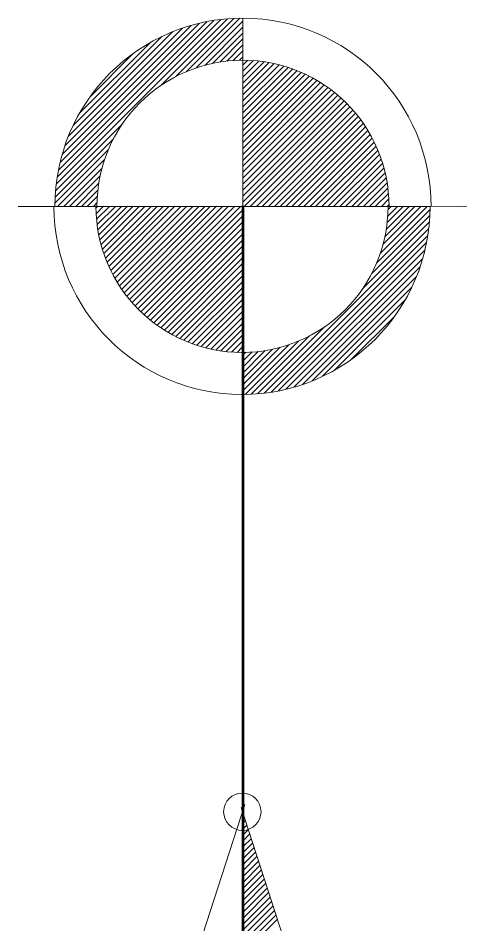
# Model space of a CAD drawing. Extents: x 2363427 to 2368559, y 6957299 to 6980140.
# Drawn here: x 2363572.2 to 2363605.8, y 6967226.1 to 6967293.8 of the extents above; entities that cross this region are included whole.
import ezdxf

# ---------------------------------------------------------------- set-up
doc = ezdxf.new("R2010")
doc.units = 0
doc.header["$LTSCALE"] = 5.6
doc.header["$PDMODE"] = 32
doc.header["$PDSIZE"] = 2.8
doc.layers.add('1', color=7, linetype='Continuous', lineweight=13)

msp = doc.modelspace()

# ---------------------------------------------------------------- linework, layer by layer
at = {"layer": '1'}
for p, q in [((2363575.08, 6967281.411), (2363587.406, 6967293.739)), ((2363575.15, 6967281.927), (2363586.891, 6967293.667)), ((2363575.248, 6967282.47), (2363586.35, 6967293.573)), ((2363575.371, 6967283.037), (2363585.781, 6967293.446)), ((2363582.888, 6967288.774), (2363587.903, 6967293.789)), ((2363584.013, 6967289.452), (2363588.382, 6967293.822)), ((2363584.846, 6967289.839), (2363588.841, 6967293.835)), ((2363585.561, 6967290.111), (2363589.065, 6967293.616)), ((2363589.066, 6967293.838), (2363589.066, 6967290.689)), ((2363575.53, 6967283.642), (2363585.174, 6967293.289)), ((2363575.731, 6967284.292), (2363584.526, 6967293.084)), ((2363575.99, 6967284.994), (2363583.822, 6967292.826)), ((2363586.2, 6967290.304), (2363589.065, 6967293.168)), ((2363586.788, 6967290.446), (2363589.065, 6967292.723)), ((2363576.344, 6967285.791), (2363583.026, 6967292.479)), ((2363576.825, 6967286.719), (2363582.104, 6967291.996)), ((2363587.336, 6967290.549), (2363589.066, 6967292.279)), ((2363587.851, 6967290.619), (2363589.066, 6967291.833)), ((2363588.339, 6967290.661), (2363589.064, 6967291.389)), ((2363577.622, 6967287.96), (2363580.854, 6967291.195)), ((2363588.808, 6967290.682), (2363589.067, 6967290.941)), ((2363589.065, 6967290.319), (2363589.426, 6967290.68)), ((2363589.066, 6967289.873), (2363589.848, 6967290.656)), ((2363589.066, 6967289.428), (2363590.259, 6967290.619)), ((2363589.064, 6967288.537), (2363591.036, 6967290.506)), ((2363589.065, 6967287.645), (2363591.765, 6967290.347)), ((2363589.065, 6967287.203), (2363592.116, 6967290.254)), ((2363589.066, 6967288.983), (2363590.655, 6967290.572)), ((2363589.066, 6967286.755), (2363592.456, 6967290.147)), ((2363589.066, 6967286.31), (2363592.788, 6967290.034)), ((2363589.066, 6967285.865), (2363593.112, 6967289.913)), ((2363589.067, 6967288.092), (2363591.406, 6967290.432)), ((2363589.064, 6967285.419), (2363593.426, 6967289.779)), ((2363589.065, 6967284.528), (2363594.03, 6967289.493)), ((2363589.065, 6967284.084), (2363594.322, 6967289.339)), ((2363589.067, 6967284.975), (2363593.733, 6967289.64)), ((2363589.064, 6967282.301), (2363595.417, 6967288.654)), ((2363589.066, 6967283.639), (2363594.607, 6967289.179)), ((2363589.066, 6967283.192), (2363594.883, 6967289.011)), ((2363589.066, 6967282.749), (2363595.153, 6967288.835)), ((2363589.065, 6967281.411), (2363595.924, 6967288.27)), ((2363589.065, 6967280.967), (2363596.165, 6967288.067)), ((2363589.067, 6967281.858), (2363595.672, 6967288.465)), ((2363589.066, 6967280.52), (2363596.403, 6967287.857)), ((2363589.066, 6967280.075), (2363596.635, 6967287.645)), ((2363589.189, 6967279.754), (2363596.856, 6967287.421)), ((2363589.635, 6967279.754), (2363597.077, 6967287.195)), ((2363590.079, 6967279.752), (2363597.287, 6967286.96)), ((2363590.526, 6967279.754), (2363597.492, 6967286.719)), ((2363575.029, 6967280.914), (2363580.039, 6967285.926)), ((2363590.97, 6967279.753), (2363597.693, 6967286.473)), ((2363591.415, 6967279.753), (2363597.882, 6967286.22)), ((2363591.862, 6967279.753), (2363598.069, 6967285.96)), ((2363592.305, 6967279.754), (2363598.246, 6967285.693)), ((2363592.753, 6967279.754), (2363598.416, 6967285.418)), ((2363574.997, 6967280.438), (2363579.372, 6967284.813)), ((2363593.197, 6967279.752), (2363598.584, 6967285.137)), ((2363593.643, 6967279.754), (2363598.738, 6967284.849)), ((2363594.088, 6967279.753), (2363598.889, 6967284.554)), ((2363574.983, 6967279.979), (2363578.978, 6967283.976)), ((2363594.532, 6967279.754), (2363599.032, 6967284.252)), ((2363594.979, 6967279.753), (2363599.167, 6967283.94)), ((2363575.202, 6967279.754), (2363578.705, 6967283.254)), ((2363595.424, 6967279.753), (2363599.294, 6967283.622)), ((2363595.87, 6967279.754), (2363599.411, 6967283.295)), ((2363575.648, 6967279.753), (2363578.512, 6967282.616)), ((2363596.316, 6967279.752), (2363599.517, 6967282.957)), ((2363596.761, 6967279.754), (2363599.62, 6967282.612)), ((2363576.093, 6967279.754), (2363578.37, 6967282.029)), ((2363597.207, 6967279.753), (2363599.711, 6967282.255)), ((2363597.65, 6967279.754), (2363599.788, 6967281.888)), ((2363576.541, 6967279.753), (2363578.27, 6967281.482)), ((2363598.099, 6967279.753), (2363599.857, 6967281.513)), ((2363598.543, 6967279.753), (2363599.915, 6967281.125)), ((2363576.984, 6967279.753), (2363578.199, 6967280.968)), ((2363577.43, 6967279.754), (2363578.154, 6967280.479)), ((2363598.989, 6967279.754), (2363599.959, 6967280.723)), ((2363575, 6967279.753), (2363572.226, 6967279.752)), ((2363572.59, 6967279.753), (2363599.931, 6967279.753)), ((2363578.128, 6967279.754), (2363574.978, 6967279.753)), ((2363577.876, 6967279.752), (2363578.133, 6967280.01)), ((2363578.181, 6967279.752), (2363578.06, 6967279.633)), ((2363578.627, 6967279.754), (2363578.074, 6967279.202)), ((2363579.07, 6967279.753), (2363578.1, 6967278.784)), ((2363605.47, 6967279.753), (2363578.128, 6967279.754)), ((2363579.518, 6967279.753), (2363578.143, 6967278.382)), ((2363579.962, 6967279.753), (2363578.202, 6967277.995)), ((2363580.407, 6967279.754), (2363578.272, 6967277.618)), ((2363580.853, 6967279.754), (2363578.348, 6967277.25)), ((2363581.299, 6967279.752), (2363578.44, 6967276.896)), ((2363581.745, 6967279.754), (2363578.541, 6967276.549)), ((2363582.19, 6967279.753), (2363578.648, 6967276.212)), ((2363582.636, 6967279.753), (2363578.766, 6967275.884)), ((2363583.081, 6967279.753), (2363578.892, 6967275.567)), ((2363583.527, 6967279.754), (2363579.025, 6967275.254)), ((2363583.971, 6967279.754), (2363579.17, 6967274.951)), ((2363584.416, 6967279.752), (2363579.32, 6967274.658)), ((2363584.863, 6967279.754), (2363579.477, 6967274.367)), ((2363585.307, 6967279.753), (2363579.641, 6967274.089)), ((2363585.752, 6967279.753), (2363579.812, 6967273.813)), ((2363586.199, 6967279.753), (2363579.99, 6967273.544)), ((2363586.642, 6967279.754), (2363580.178, 6967273.286)), ((2363587.09, 6967279.754), (2363580.367, 6967273.033)), ((2363587.533, 6967279.752), (2363580.568, 6967272.786)), ((2363587.979, 6967279.754), (2363580.773, 6967272.546)), ((2363588.425, 6967279.753), (2363580.983, 6967272.31)), ((2363588.87, 6967279.753), (2363581.201, 6967272.085)), ((2363588.994, 6967279.753), (2363588.894, 6967279.753)), ((2363589.064, 6967279.754), (2363589.165, 6967279.753)), ((2363602.855, 6967279.752), (2363599.354, 6967276.251)), ((2363599.434, 6967279.752), (2363599.985, 6967280.306)), ((2363602.41, 6967279.754), (2363599.548, 6967276.89)), ((2363601.965, 6967279.754), (2363599.688, 6967277.475)), ((2363601.518, 6967279.753), (2363599.79, 6967278.024)), ((2363601.074, 6967279.753), (2363599.859, 6967278.537)), ((2363599.878, 6967279.754), (2363600, 6967279.876)), ((2363600.628, 6967279.753), (2363599.903, 6967279.029)), ((2363600.183, 6967279.754), (2363599.926, 6967279.496)), ((2363599.931, 6967279.753), (2363603.081, 6967279.753)), ((2363603.058, 6967279.753), (2363605.835, 6967279.754)), ((2363588.994, 6967279.432), (2363581.423, 6967271.859)), ((2363603.062, 6967279.069), (2363598.687, 6967274.693)), ((2363603.076, 6967279.527), (2363599.08, 6967275.53)), ((2363588.994, 6967278.987), (2363581.655, 6967271.648)), ((2363588.994, 6967278.541), (2363581.894, 6967271.438)), ((2363603.031, 6967278.593), (2363598.019, 6967273.581)), ((2363588.995, 6967278.097), (2363582.135, 6967271.236)), ((2363602.98, 6967278.097), (2363590.654, 6967265.767)), ((2363588.994, 6967277.648), (2363582.387, 6967271.041)), ((2363588.994, 6967277.205), (2363582.643, 6967270.852)), ((2363602.909, 6967277.579), (2363591.168, 6967265.839)), ((2363602.812, 6967277.035), (2363591.709, 6967265.934)), ((2363588.994, 6967276.759), (2363582.906, 6967270.67)), ((2363602.689, 6967276.467), (2363592.277, 6967266.06)), ((2363588.994, 6967276.314), (2363583.177, 6967270.495)), ((2363588.994, 6967275.868), (2363583.454, 6967270.328)), ((2363602.529, 6967275.861), (2363592.884, 6967266.217)), ((2363588.993, 6967275.422), (2363583.738, 6967270.166)), ((2363602.327, 6967275.215), (2363593.532, 6967266.422)), ((2363588.995, 6967274.976), (2363584.03, 6967270.013)), ((2363588.994, 6967274.53), (2363584.328, 6967269.863)), ((2363602.068, 6967274.512), (2363594.236, 6967266.683)), ((2363588.994, 6967274.085), (2363584.634, 6967269.727)), ((2363601.716, 6967273.713), (2363595.031, 6967267.031)), ((2363588.994, 6967273.641), (2363584.947, 6967269.593)), ((2363588.994, 6967273.194), (2363585.27, 6967269.471)), ((2363588.994, 6967272.751), (2363585.602, 6967269.358)), ((2363588.993, 6967272.304), (2363585.941, 6967269.252)), ((2363601.234, 6967272.786), (2363595.956, 6967267.509)), ((2363588.995, 6967271.859), (2363586.292, 6967269.158)), ((2363588.994, 6967271.413), (2363586.654, 6967269.073)), ((2363588.994, 6967270.968), (2363587.024, 6967268.997)), ((2363600.438, 6967271.545), (2363597.202, 6967268.31)), ((2363588.994, 6967270.524), (2363587.406, 6967268.934)), ((2363595.168, 6967270.731), (2363590.155, 6967265.717)), ((2363588.994, 6967270.077), (2363587.801, 6967268.885)), ((2363588.994, 6967269.633), (2363588.209, 6967268.849)), ((2363593.214, 6967269.666), (2363589.219, 6967265.671)), ((2363594.048, 6967270.054), (2363589.677, 6967265.685)), ((2363588.993, 6967269.187), (2363588.63, 6967268.826)), ((2363591.859, 6967269.202), (2363588.994, 6967266.338)), ((2363591.271, 6967269.059), (2363588.994, 6967266.783)), ((2363590.722, 6967268.957), (2363588.994, 6967267.227)), ((2363592.497, 6967269.394), (2363588.995, 6967265.89)), ((2363590.209, 6967268.886), (2363588.994, 6967267.674)), ((2363589.717, 6967268.843), (2363588.994, 6967268.118)), ((2363589.252, 6967268.823), (2363588.994, 6967268.564)), ((2363588.994, 6967265.667), (2363588.994, 6967268.817)), ((2363589.104, 6967233.644), (2363589.237, 6967233.775)), ((2363589.105, 6967234.089), (2363589.126, 6967234.112)), ((2363589.104, 6967233.198), (2363589.346, 6967233.44)), ((2363589.104, 6967232.752), (2363589.454, 6967233.103)), ((2363589.103, 6967232.305), (2363589.564, 6967232.764)), ((2363589.105, 6967231.861), (2363589.672, 6967232.429)), ((2363589.103, 6967231.414), (2363589.782, 6967232.092)), ((2363589.103, 6967230.971), (2363589.89, 6967231.756)), ((2363589.103, 6967230.079), (2363590.109, 6967231.084)), ((2363589.104, 6967230.524), (2363590, 6967231.422)), ((2363589.103, 6967229.631), (2363590.217, 6967230.747)), ((2363589.103, 6967229.188), (2363590.327, 6967230.411)), ((2363589.102, 6967228.741), (2363590.435, 6967230.074)), ((2363589.103, 6967228.297), (2363590.546, 6967229.739)), ((2363589.102, 6967227.85), (2363590.655, 6967229.401)), ((2363589.103, 6967227.404), (2363590.762, 6967229.066)), ((2363589.1, 6967226.514), (2363590.98, 6967228.392)), ((2363589.103, 6967226.96), (2363590.872, 6967228.728)), ((2363589.102, 6967225.621), (2363591.198, 6967227.719)), ((2363589.103, 6967226.069), (2363591.091, 6967228.057)), ((2363589.102, 6967225.177), (2363591.309, 6967227.382)), ((2363589.102, 6967224.73), (2363591.417, 6967227.047)), ((2363589.1, 6967224.286), (2363591.526, 6967226.71)), ((2363589.103, 6967223.839), (2363591.635, 6967226.376))]:
    msp.add_line(p, q, dxfattribs=at)
at = {"layer": '1', "lineweight": 53}
msp.add_line((2363589.066, 6967279.783), (2363589.066, 6967110.582), dxfattribs=at)
at = {"layer": '1'}
for points in [[(2363600.003, 6967279.752), (2363589.064, 6967279.754), (2363589.066, 6967290.689)], [(2363578.057, 6967279.754), (2363588.994, 6967279.753), (2363588.994, 6967268.817)]]:
    msp.add_lwpolyline(points, dxfattribs=at)
for points in [[(2363589.213, 6967234.998), (2363578.028, 6967200.497), (2363578.029, 6967091.399), (2363589.065, 6967110.983), (2363589.026, 6967234.429)], [(2363588.92, 6967234.753), (2363600.102, 6967200.251), (2363600.102, 6967091.154), (2363589.064, 6967110.734), (2363589.104, 6967234.184)]]:
    msp.add_lwpolyline(points, close=True, dxfattribs=at)
for centre, radius, start, end in [((2363589.066, 6967279.753), 14.086, 90, 180), ((2363589.066, 6967279.753), 14.086, 0, 89.81496), ((2363589.066, 6967279.753), 10.937, 90, 180), ((2363589.066, 6967279.753), 10.937, 0, 90), ((2363588.994, 6967279.753), 14.086, 180, 269.81496), ((2363588.994, 6967279.753), 10.937, 180, 270), ((2363588.994, 6967279.753), 14.086, 270, 0), ((2363588.994, 6967279.753), 10.937, 270, 0)]:
    msp.add_arc(centre, radius, start, end, dxfattribs=at)
msp.add_point((2363589.019, 6967234.447), dxfattribs=at)

doc.saveas('drawing.dxf')
